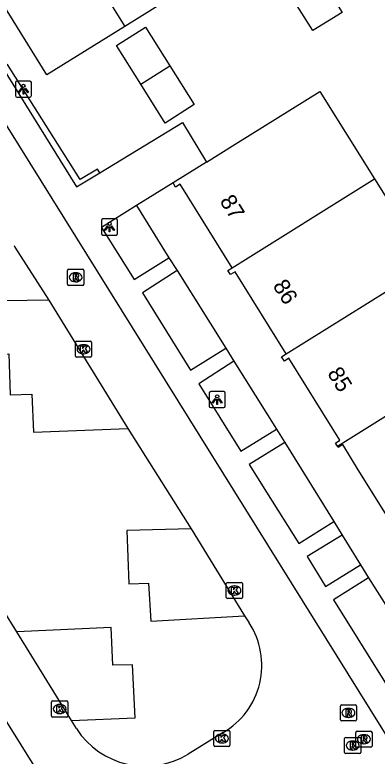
# Model space of a CAD drawing. Extents: x 159280 to 160375, y 384531 to 385872.
# Drawn here: x 159722.16 to 159744.59, y 385486.96 to 385532.85 of the extents above; entities that cross this region are included whole.
import ezdxf

# ---------------------------------------------------------------- set-up
doc = ezdxf.new("R2010")
doc.units = 0
for name, color, linetype in [('IMGEO_Groenvoorziening', 7, 'Continuous'), ('IMGEO_Haag', 7, 'Continuous'), ('IMGEO_Kolk', 7, 'Continuous'), ('IMGEO_Lichtpunt', 7, 'Continuous'), ('IMGEO_Pand', 7, 'Continuous'), ('IMGEO_Pand_nummerreeks', 7, 'Continuous'), ('IMGEO_Parkeervlak_open', 7, 'Continuous'), ('IMGEO_Rijbaan_lokaal_open', 7, 'Continuous'), ('IMGEO_Rioolput', 7, 'Continuous'), ('IMGEO_Voetpad_open', 7, 'Continuous')]:
    doc.layers.add(name, color=color, linetype=linetype)

msp = doc.modelspace()

# ---------------------------------------------------------------- linework, layer by layer
at = {"layer": 'IMGEO_Groenvoorziening'}
for points in [[(159729.692, 385521.035), (159731.702, 385517.806)], [(159732.204, 385517.015), (159735.219, 385512.213)], [(159735.72, 385511.4), (159738.35, 385507.199)], [(159738.866, 385506.383), (159741.913, 385501.482)], [(159742.422, 385500.648), (159743.564, 385498.807)], [(159744.06, 385497.994), (159747.167, 385493.083), (159750.827, 385495.326), (159750.291, 385496.166)]]:
    msp.add_lwpolyline(points, dxfattribs=at)
at = {"layer": 'IMGEO_Haag'}
msp.add_lwpolyline([(159727.417, 385523.068), (159727.281, 385523.296), (159726.202, 385522.654), (159721.705, 385529.775), (159721.396, 385529.575)], dxfattribs=at)
at = {"layer": 'IMGEO_Kolk'}
for p, q in [((159725.991, 385512.649), (159726.843, 385512.649)), ((159725.916, 385511.723), (159725.916, 385512.575)), ((159726.404, 385512.429), (159726.429, 385512.429)), ((159726.917, 385512.575), (159726.917, 385511.723)), ((159726.427, 385511.869), (159726.402, 385511.869)), ((159726.843, 385511.649), (159725.991, 385511.649)), ((159735.254, 385496.79), (159735.254, 385497.642)), ((159735.329, 385497.716), (159736.181, 385497.716)), ((159735.742, 385497.496), (159735.767, 385497.496)), ((159736.255, 385497.642), (159736.255, 385496.79)), ((159736.181, 385496.716), (159735.329, 385496.716)), ((159735.765, 385496.936), (159735.74, 385496.936)), ((159724.441, 385489.456), (159724.441, 385490.308)), ((159724.516, 385490.382), (159725.368, 385490.382)), ((159724.929, 385490.162), (159724.954, 385490.162)), ((159725.442, 385490.308), (159725.442, 385489.456)), ((159725.368, 385489.382), (159724.516, 385489.382)), ((159724.952, 385489.602), (159724.927, 385489.602)), ((159734.478, 385487.635), (159734.478, 385488.487)), ((159734.553, 385488.561), (159735.405, 385488.561)), ((159734.966, 385488.341), (159734.991, 385488.341)), ((159735.479, 385488.487), (159735.479, 385487.635)), ((159735.405, 385487.561), (159734.553, 385487.561)), ((159734.989, 385487.781), (159734.964, 385487.781))]:
    msp.add_line(p, q, dxfattribs=at)
for points in [[(159725.991, 385512.649), (159726.843, 385512.649)], [(159725.916, 385511.723), (159725.916, 385512.575)], [(159726.237, 385512.349), (159726.36, 385512.349), (159726.36, 385512.198), (159726.49, 385512.349), (159726.654, 385512.349), (159726.508, 385512.198), (159726.661, 385511.949), (159726.509, 385511.949), (159726.424, 385512.113), (159726.36, 385512.046), (159726.36, 385511.949), (159726.237, 385511.949), (159726.237, 385512.349)], [(159726.917, 385512.575), (159726.917, 385511.723)], [(159726.843, 385511.649), (159725.991, 385511.649)], [(159735.254, 385496.79), (159735.254, 385497.642)], [(159735.329, 385497.716), (159736.181, 385497.716)], [(159736.255, 385497.642), (159736.255, 385496.79)], [(159735.575, 385497.416), (159735.698, 385497.416), (159735.698, 385497.265), (159735.828, 385497.416), (159735.992, 385497.416), (159735.846, 385497.265), (159735.999, 385497.016), (159735.847, 385497.016), (159735.762, 385497.18), (159735.698, 385497.113), (159735.698, 385497.016), (159735.575, 385497.016), (159735.575, 385497.416)], [(159736.181, 385496.716), (159735.329, 385496.716)], [(159724.441, 385489.456), (159724.441, 385490.308)], [(159724.516, 385490.382), (159725.368, 385490.382)], [(159725.442, 385490.308), (159725.442, 385489.456)], [(159724.762, 385490.082), (159724.885, 385490.082), (159724.885, 385489.931), (159725.015, 385490.082), (159725.179, 385490.082), (159725.033, 385489.931), (159725.186, 385489.682), (159725.034, 385489.682), (159724.949, 385489.846), (159724.885, 385489.779), (159724.885, 385489.682), (159724.762, 385489.682), (159724.762, 385490.082)], [(159725.368, 385489.382), (159724.516, 385489.382)], [(159734.478, 385487.635), (159734.478, 385488.487)], [(159734.553, 385488.561), (159735.405, 385488.561)], [(159735.479, 385488.487), (159735.479, 385487.635)], [(159734.799, 385488.261), (159734.922, 385488.261), (159734.922, 385488.11), (159735.052, 385488.261), (159735.216, 385488.261), (159735.07, 385488.11), (159735.223, 385487.861), (159735.071, 385487.861), (159734.986, 385488.025), (159734.922, 385487.958), (159734.922, 385487.861), (159734.799, 385487.861), (159734.799, 385488.261)], [(159735.405, 385487.561), (159734.553, 385487.561)]]:
    msp.add_lwpolyline(points, dxfattribs=at)
for centre, start, end in [((159725.993, 385512.573), 91.552, 178.448), ((159725.993, 385512.573), 91.552, 178.448), ((159726.841, 385512.573), 1.552, 88.448), ((159726.841, 385512.573), 1.552, 88.448), ((159725.993, 385511.725), 181.552, 268.448), ((159725.993, 385511.725), 181.552, 268.448), ((159726.841, 385511.725), 271.552, 358.448), ((159726.841, 385511.725), 271.552, 358.448), ((159735.331, 385497.64), 91.552, 178.448), ((159735.331, 385497.64), 91.552, 178.448), ((159736.179, 385497.64), 1.552, 88.448), ((159736.179, 385497.64), 1.552, 88.448), ((159735.331, 385496.792), 181.552, 268.448), ((159735.331, 385496.792), 181.552, 268.448), ((159736.179, 385496.792), 271.552, 358.448), ((159736.179, 385496.792), 271.552, 358.448), ((159724.518, 385490.306), 91.552, 178.448), ((159724.518, 385490.306), 91.552, 178.448), ((159725.366, 385490.306), 1.552, 88.448), ((159725.366, 385490.306), 1.552, 88.448), ((159724.518, 385489.458), 181.552, 268.448), ((159724.518, 385489.458), 181.552, 268.448), ((159725.366, 385489.458), 271.552, 358.448), ((159725.366, 385489.458), 271.552, 358.448), ((159734.555, 385488.485), 91.552, 178.448), ((159734.555, 385488.485), 91.552, 178.448), ((159735.403, 385488.485), 1.552, 88.448), ((159735.403, 385488.485), 1.552, 88.448), ((159734.555, 385487.637), 181.552, 268.448), ((159734.555, 385487.637), 181.552, 268.448), ((159735.403, 385487.637), 271.552, 358.448), ((159735.403, 385487.637), 271.552, 358.448)]:
    msp.add_arc(centre, 0.0765, start, end, dxfattribs=at)
for centre, major_axis, ratio, start_param, end_param in [((159726.403, 385512.149), (-0.387, 0.002), 0.722429, 4.712389, 7.853982), ((159726.428, 385512.149), (-0.39, 0.002), 0.717154, 1.570796, 4.712389), ((159735.741, 385497.216), (-0.387, 0.002), 0.722429, 4.712389, 7.853982), ((159735.766, 385497.216), (-0.39, 0.002), 0.717154, 1.570796, 4.712389), ((159724.928, 385489.882), (-0.387, 0.002), 0.722429, 4.712389, 7.853982), ((159724.953, 385489.882), (-0.39, 0.002), 0.717154, 1.570796, 4.712389), ((159734.965, 385488.061), (-0.387, 0.002), 0.722429, 4.712389, 7.853982), ((159734.99, 385488.061), (-0.39, 0.002), 0.717154, 1.570796, 4.712389)]:
    msp.add_ellipse(centre, major_axis=major_axis, ratio=ratio, start_param=start_param, end_param=end_param, dxfattribs=at)
at = {"layer": 'IMGEO_Lichtpunt'}
for p, q in [((159723.098, 385528.746), (159722.29, 385528.746)), ((159723.098, 385528.746), (159722.29, 385528.746)), ((159722.196, 385528.651), (159722.196, 385527.844)), ((159722.196, 385528.651), (159722.196, 385527.844)), ((159723.192, 385527.844), (159723.192, 385528.651)), ((159723.192, 385527.844), (159723.192, 385528.651)), ((159722.29, 385527.75), (159723.098, 385527.75)), ((159722.29, 385527.75), (159723.098, 385527.75)), ((159727.527, 385520.116), (159727.527, 385519.309)), ((159727.527, 385520.116), (159727.527, 385519.309)), ((159728.429, 385520.211), (159727.621, 385520.211)), ((159728.429, 385520.211), (159727.621, 385520.211)), ((159728.523, 385519.309), (159728.523, 385520.116)), ((159728.523, 385519.309), (159728.523, 385520.116)), ((159727.621, 385519.215), (159728.429, 385519.215)), ((159727.621, 385519.215), (159728.429, 385519.215)), ((159734.193, 385509.434), (159734.193, 385508.627)), ((159734.193, 385509.434), (159734.193, 385508.627)), ((159735.095, 385509.529), (159734.287, 385509.529)), ((159735.095, 385509.529), (159734.287, 385509.529)), ((159735.189, 385508.627), (159735.189, 385509.434)), ((159735.189, 385508.627), (159735.189, 385509.434)), ((159734.287, 385508.533), (159735.095, 385508.533)), ((159734.287, 385508.533), (159735.095, 385508.533))]:
    msp.add_line(p, q, dxfattribs=at)
for points in [[(159722.57, 385528.315), (159722.609, 385528.287), (159722.421, 385528.025), (159722.383, 385528.052), (159722.57, 385528.315)], [(159722.672, 385528.267), (159722.719, 385528.267), (159722.719, 385527.945), (159722.672, 385527.945), (159722.672, 385528.267)], [(159722.782, 385528.287), (159722.82, 385528.314), (159723.007, 385528.052), (159722.968, 385528.024), (159722.782, 385528.287)], [(159727.901, 385519.78), (159727.94, 385519.752), (159727.752, 385519.49), (159727.714, 385519.517), (159727.901, 385519.78)], [(159728.003, 385519.732), (159728.05, 385519.732), (159728.05, 385519.41), (159728.003, 385519.41), (159728.003, 385519.732)], [(159728.113, 385519.752), (159728.151, 385519.779), (159728.338, 385519.517), (159728.299, 385519.489), (159728.113, 385519.752)], [(159734.567, 385509.098), (159734.606, 385509.07), (159734.418, 385508.808), (159734.38, 385508.835), (159734.567, 385509.098)], [(159734.669, 385509.05), (159734.716, 385509.05), (159734.716, 385508.728), (159734.669, 385508.728), (159734.669, 385509.05)], [(159734.779, 385509.07), (159734.817, 385509.097), (159735.004, 385508.835), (159734.965, 385508.807), (159734.779, 385509.07)]]:
    msp.add_lwpolyline(points, dxfattribs=at)
for centre in [(159722.695, 385528.449), (159728.026, 385519.914), (159734.692, 385509.232)]:
    msp.add_circle(centre, 0.0994, dxfattribs=at)
for centre, start, end in [((159722.29, 385528.651), 90, 180), ((159722.29, 385528.651), 90, 180), ((159723.098, 385528.651), 0, 90), ((159723.098, 385528.651), 0, 90), ((159722.29, 385527.844), 180, 270), ((159722.29, 385527.844), 180, 270), ((159723.098, 385527.844), 270, 0), ((159723.098, 385527.844), 270, 360), ((159727.621, 385520.116), 90, 180), ((159727.621, 385520.116), 90, 180), ((159728.429, 385520.116), 0, 90), ((159728.429, 385520.116), 0, 90), ((159727.621, 385519.309), 180, 270), ((159727.621, 385519.309), 180, 270), ((159728.429, 385519.309), 270, 0), ((159728.429, 385519.309), 270, 360), ((159734.287, 385509.434), 90, 180), ((159734.287, 385509.434), 90, 180), ((159735.095, 385509.434), 0, 90), ((159735.095, 385509.434), 0, 90), ((159734.287, 385508.627), 180, 270), ((159734.287, 385508.627), 180, 270), ((159735.095, 385508.627), 270, 0), ((159735.095, 385508.627), 270, 360)]:
    msp.add_arc(centre, 0.0946, start, end, dxfattribs=at)
at = {"layer": 'IMGEO_Pand'}
for points in [[(159722.833, 385541.956), (159728.966, 385532.124)], [(159728.966, 385532.124), (159724.155, 385529.123), (159718.034, 385538.964)], [(159740.909, 385535.395), (159742.418, 385532.989), (159740.601, 385531.875), (159739.111, 385534.267)], [(159733.547, 385534.981), (159728.966, 385532.124)], [(159729.955, 385528.552), (159728.455, 385530.941), (159730.248, 385532.082), (159731.757, 385529.688)], [(159731.757, 385529.688), (159733.265, 385527.293), (159731.469, 385526.14), (159729.955, 385528.552)], [(159729.955, 385528.552), (159731.757, 385529.688)], [(159734.02, 385523.727), (159735.796, 385524.834), (159741.048, 385528.105), (159744.427, 385522.691)], [(159734.02, 385523.727), (159731.958, 385522.443)], [(159735.618, 385517.193), (159744.427, 385522.691)], [(159744.427, 385522.691), (159747.761, 385517.349)], [(159735.618, 385517.193), (159732.396, 385522.363), (159732.116, 385522.188), (159731.958, 385522.443)], [(159738.963, 385511.858), (159735.797, 385516.932), (159735.515, 385516.768), (159735.354, 385517.018), (159735.618, 385517.193)], [(159738.963, 385511.858), (159747.761, 385517.349)], [(159742.135, 385506.152), (159742.02, 385506.336), (159742.276, 385506.518), (159739.131, 385511.592), (159738.847, 385511.418), (159738.678, 385511.676), (159738.963, 385511.858)], [(159742.135, 385506.152), (159751.213, 385511.818)], [(159745.801, 385500.892), (159745.509, 385500.723), (159745.352, 385500.981), (159745.621, 385501.153), (159743.416, 385504.683), (159742.467, 385506.246), (159742.183, 385506.075), (159742.135, 385506.152)]]:
    msp.add_lwpolyline(points, dxfattribs=at)
at = {"layer": 'IMGEO_Parkeervlak_open'}
for points in [[(159724.266, 385515.176), (159720.23, 385515.115), (159720.318, 385511.832), (159721.797, 385511.866), (159721.884, 385509.327), (159723.224, 385509.366), (159723.324, 385507.007), (159729.153, 385507.241)], [(159733.073, 385501.03), (159729.099, 385500.925), (159729.221, 385497.639), (159730.446, 385497.673), (159730.59, 385495.324), (159736.388, 385495.658)], [(159725.669, 385489.176), (159729.603, 385489.339), (159729.456, 385492.613), (159728.24, 385492.589), (159728.122, 385494.92), (159722.292, 385494.655)]]:
    msp.add_lwpolyline(points, dxfattribs=at)
at = {"layer": 'IMGEO_Rijbaan_lokaal_open'}
for points in [[(159771.645, 385445.743), (159713.93, 385538.401)], [(159697.346, 385528.047), (159753.856, 385437.44), (159755.137, 385435.385)], [(159722.132, 385518.57), (159722.171, 385518.472), (159724.266, 385515.176)], [(159724.266, 385515.176), (159729.153, 385507.241)], [(159729.153, 385507.241), (159733.073, 385501.03)], [(159722.292, 385494.655), (159718.029, 385501.464)], [(159733.073, 385501.03), (159736.388, 385495.658)], [(159736.388, 385495.658), (159736.66, 385495.219)], [(159725.669, 385489.176), (159722.292, 385494.655)], [(159725.983, 385488.667), (159725.669, 385489.176)], [(159735.055, 385488.421), (159732.889, 385487.094)]]:
    msp.add_lwpolyline(points, dxfattribs=at)
for centre, radius, start, end in [((159732.649, 385492.577), 4.802, 300.0605, 33.3711), ((159730.237, 385491.396), 5.054, 212.6822, 301.6548)]:
    msp.add_arc(centre, radius, start, end, dxfattribs=at)
at = {"layer": 'IMGEO_Rioolput'}
for p, q in [((159725.428, 385516.174), (159725.428, 385517.026)), ((159725.503, 385517.1), (159726.355, 385517.1)), ((159725.916, 385516.88), (159725.941, 385516.88)), ((159726.429, 385517.026), (159726.429, 385516.174)), ((159725.939, 385516.32), (159725.914, 385516.32)), ((159726.355, 385516.1), (159725.503, 385516.1)), ((159742.387, 385490.142), (159743.239, 385490.142)), ((159742.312, 385489.216), (159742.312, 385490.068)), ((159742.8, 385489.922), (159742.825, 385489.922)), ((159743.313, 385490.068), (159743.313, 385489.216)), ((159742.823, 385489.362), (159742.798, 385489.362)), ((159743.239, 385489.142), (159742.387, 385489.142)), ((159743.27, 385487.586), (159743.27, 385488.438)), ((159743.345, 385488.512), (159744.197, 385488.512)), ((159743.758, 385488.292), (159743.783, 385488.292)), ((159744.271, 385488.438), (159744.271, 385487.586)), ((159742.575, 385487.195), (159742.575, 385488.047)), ((159742.65, 385488.121), (159743.502, 385488.121)), ((159743.063, 385487.901), (159743.088, 385487.901)), ((159743.576, 385488.047), (159743.576, 385487.195)), ((159744.197, 385487.512), (159743.345, 385487.512)), ((159743.781, 385487.732), (159743.756, 385487.732)), ((159743.502, 385487.121), (159742.65, 385487.121)), ((159743.086, 385487.341), (159743.061, 385487.341))]:
    msp.add_line(p, q, dxfattribs=at)
for points in [[(159725.428, 385516.174), (159725.428, 385517.026)], [(159725.503, 385517.1), (159726.355, 385517.1)], [(159726.017, 385516.798), (159725.765, 385516.8), (159725.765, 385516.4)], [(159726.429, 385517.026), (159726.429, 385516.174)], [(159725.765, 385516.4), (159725.889, 385516.4), (159725.889, 385516.562), (159725.9, 385516.562)], [(159725.943, 385516.719), (159725.889, 385516.719), (159725.889, 385516.638)], [(159725.889, 385516.638), (159725.941, 385516.638)], [(159725.947, 385516.533), (159726.018, 385516.4), (159726.158, 385516.4), (159726.093, 385516.526)], [(159726.355, 385516.1), (159725.503, 385516.1)], [(159742.387, 385490.142), (159743.239, 385490.142)], [(159742.312, 385489.216), (159742.312, 385490.068)], [(159742.901, 385489.84), (159742.649, 385489.842), (159742.649, 385489.442)], [(159742.827, 385489.761), (159742.773, 385489.761), (159742.773, 385489.68)], [(159742.773, 385489.68), (159742.825, 385489.68)], [(159743.313, 385490.068), (159743.313, 385489.216)], [(159742.649, 385489.442), (159742.773, 385489.442), (159742.773, 385489.604), (159742.784, 385489.604)], [(159742.831, 385489.575), (159742.902, 385489.442), (159743.042, 385489.442), (159742.977, 385489.568)], [(159743.239, 385489.142), (159742.387, 385489.142)], [(159743.27, 385487.586), (159743.27, 385488.438)], [(159743.345, 385488.512), (159744.197, 385488.512)], [(159744.271, 385488.438), (159744.271, 385487.586)], [(159742.575, 385487.195), (159742.575, 385488.047)], [(159742.65, 385488.121), (159743.502, 385488.121)], [(159743.164, 385487.819), (159742.912, 385487.821), (159742.912, 385487.421)], [(159743.576, 385488.047), (159743.576, 385487.195)], [(159743.859, 385488.21), (159743.607, 385488.212), (159743.607, 385487.812)], [(159743.607, 385487.812), (159743.731, 385487.812), (159743.731, 385487.974), (159743.742, 385487.974)], [(159743.785, 385488.131), (159743.731, 385488.131), (159743.731, 385488.05)], [(159743.731, 385488.05), (159743.783, 385488.05)], [(159743.789, 385487.945), (159743.86, 385487.812), (159744, 385487.812), (159743.935, 385487.938)], [(159742.912, 385487.421), (159743.036, 385487.421), (159743.036, 385487.583), (159743.047, 385487.583)], [(159743.09, 385487.74), (159743.036, 385487.74), (159743.036, 385487.659)], [(159743.036, 385487.659), (159743.088, 385487.659)], [(159743.094, 385487.554), (159743.165, 385487.421), (159743.305, 385487.421), (159743.24, 385487.547)], [(159744.197, 385487.512), (159743.345, 385487.512)], [(159743.502, 385487.121), (159742.65, 385487.121)]]:
    msp.add_lwpolyline(points, dxfattribs=at)
for centre, radius, start, end in [((159725.505, 385517.024), 0.0765, 91.552, 178.448), ((159725.505, 385517.024), 0.0765, 91.552, 178.448), ((159726.016, 385516.688), 0.109, 350.3612, 89.416), ((159726.353, 385517.024), 0.0765, 1.552, 88.448), ((159726.353, 385517.024), 0.0765, 1.552, 88.448), ((159725.899, 385516.509), 0.0533, 26.0293, 88.6989), ((159725.925, 385516.827), 0.19, 274.7715, 282.9687), ((159725.949, 385516.623), 0.0964, 77.0061, 93.1865), ((159725.963, 385516.68), 0.0378, 276.6634, 79.6772), ((159726.014, 385516.688), 0.112, 277.5842, 350.9817), ((159725.998, 385516.473), 0.108, 29.5134, 73.7905), ((159725.505, 385516.176), 0.0765, 181.552, 268.448), ((159725.505, 385516.176), 0.0765, 181.552, 268.448), ((159726.353, 385516.176), 0.0765, 271.552, 358.448), ((159726.353, 385516.176), 0.0765, 271.552, 358.448), ((159742.389, 385490.066), 0.0765, 91.552, 178.448), ((159742.389, 385490.066), 0.0765, 91.552, 178.448), ((159743.237, 385490.066), 0.0765, 1.552, 88.448), ((159743.237, 385490.066), 0.0765, 1.552, 88.448), ((159742.809, 385489.869), 0.19, 274.7715, 282.9687), ((159742.833, 385489.665), 0.0964, 77.0061, 93.1865), ((159742.847, 385489.722), 0.0378, 276.6634, 79.6772), ((159742.9, 385489.73), 0.109, 350.3612, 89.416), ((159742.898, 385489.73), 0.112, 277.5842, 350.9817), ((159742.389, 385489.218), 0.0765, 181.552, 268.448), ((159742.389, 385489.218), 0.0765, 181.552, 268.448), ((159742.783, 385489.551), 0.0533, 26.0293, 88.6989), ((159742.882, 385489.515), 0.108, 29.5134, 73.7905), ((159743.237, 385489.218), 0.0765, 271.552, 358.448), ((159743.237, 385489.218), 0.0765, 271.552, 358.448), ((159743.347, 385488.436), 0.0765, 91.552, 178.448), ((159743.347, 385488.436), 0.0765, 91.552, 178.448), ((159744.195, 385488.436), 0.0765, 1.552, 88.448), ((159744.195, 385488.436), 0.0765, 1.552, 88.448), ((159742.652, 385488.045), 0.0765, 91.552, 178.448), ((159742.652, 385488.045), 0.0765, 91.552, 178.448), ((159743.163, 385487.709), 0.109, 350.3612, 89.416), ((159743.5, 385488.045), 0.0765, 1.552, 88.448), ((159743.5, 385488.045), 0.0765, 1.552, 88.448), ((159743.741, 385487.921), 0.0533, 26.0293, 88.6989), ((159743.767, 385488.239), 0.19, 274.7715, 282.9687), ((159743.791, 385488.035), 0.0964, 77.0061, 93.1865), ((159743.805, 385488.092), 0.0378, 276.6634, 79.6772), ((159743.858, 385488.1), 0.109, 350.3612, 89.416), ((159743.856, 385488.1), 0.112, 277.5842, 350.9817), ((159743.84, 385487.885), 0.108, 29.5134, 73.7905), ((159743.046, 385487.53), 0.0533, 26.0293, 88.6989), ((159743.072, 385487.848), 0.19, 274.7715, 282.9687), ((159743.096, 385487.644), 0.0964, 77.0061, 93.1865), ((159743.11, 385487.701), 0.0378, 276.6634, 79.6772), ((159743.161, 385487.709), 0.112, 277.5842, 350.9817), ((159743.145, 385487.494), 0.108, 29.5134, 73.7905), ((159743.347, 385487.588), 0.0765, 181.552, 268.448), ((159743.347, 385487.588), 0.0765, 181.552, 268.448), ((159744.195, 385487.588), 0.0765, 271.552, 358.448), ((159744.195, 385487.588), 0.0765, 271.552, 358.448), ((159742.652, 385487.197), 0.0765, 181.552, 268.448), ((159742.652, 385487.197), 0.0765, 181.552, 268.448), ((159743.5, 385487.197), 0.0765, 271.552, 358.448), ((159743.5, 385487.197), 0.0765, 271.552, 358.448)]:
    msp.add_arc(centre, radius, start, end, dxfattribs=at)
for centre, major_axis, ratio, start_param, end_param in [((159725.915, 385516.6), (-0.387, 0.002), 0.722429, 4.712389, 7.853982), ((159725.94, 385516.6), (-0.39, 0.002), 0.717154, 1.570796, 4.712389), ((159742.799, 385489.642), (-0.387, 0.002), 0.722429, 4.712389, 7.853982), ((159742.824, 385489.642), (-0.39, 0.002), 0.717154, 1.570796, 4.712389), ((159743.757, 385488.012), (-0.387, 0.002), 0.722429, 4.712389, 7.853982), ((159743.782, 385488.012), (-0.39, 0.002), 0.717154, 1.570796, 4.712389), ((159743.062, 385487.621), (-0.387, 0.002), 0.722429, 4.712389, 7.853982), ((159743.087, 385487.621), (-0.39, 0.002), 0.717154, 1.570796, 4.712389)]:
    msp.add_ellipse(centre, major_axis=major_axis, ratio=ratio, start_param=start_param, end_param=end_param, dxfattribs=at)
at = {"layer": 'IMGEO_Voetpad_open'}
for points in [[(159721.396, 385529.575), (159725.98, 385522.197), (159727.417, 385523.068)], [(159727.417, 385523.068), (159732.538, 385526.174), (159734.02, 385523.727)], [(159731.958, 385522.443), (159729.692, 385521.035)], [(159729.692, 385521.035), (159727.535, 385519.691), (159729.557, 385516.471), (159731.702, 385517.806)], [(159731.702, 385517.806), (159732.204, 385517.015)], [(159732.204, 385517.015), (159730.067, 385515.631), (159733.041, 385510.848), (159735.219, 385512.213)], [(159735.219, 385512.213), (159735.72, 385511.4)], [(159735.72, 385511.4), (159733.552, 385510.012), (159736.155, 385505.849), (159738.35, 385507.199)], [(159738.35, 385507.199), (159738.866, 385506.383)], [(159738.866, 385506.383), (159736.663, 385505.016), (159737.747, 385503.312), (159739.734, 385500.123), (159741.913, 385501.482)], [(159741.913, 385501.482), (159742.422, 385500.648)], [(159742.422, 385500.648), (159740.249, 385499.318), (159741.399, 385497.467), (159743.564, 385498.807)], [(159743.564, 385498.807), (159744.06, 385497.994)], [(159744.06, 385497.994), (159741.895, 385496.637), (159746.51, 385489.224)]]:
    msp.add_lwpolyline(points, dxfattribs=at)

# ---------------------------------------------------------------- texts
at = {"layer": 'IMGEO_Pand_nummerreeks'}
for s, rotation, p in [('87', 301.9307, (159734.813, 385521.321)), ('86', 301.9651, (159738.098, 385516.079)), ('85', 301.7932, (159741.474, 385510.66))]:
    msp.add_text(s, height=1, rotation=rotation, dxfattribs=at).set_placement(p)

doc.saveas('drawing.dxf')
